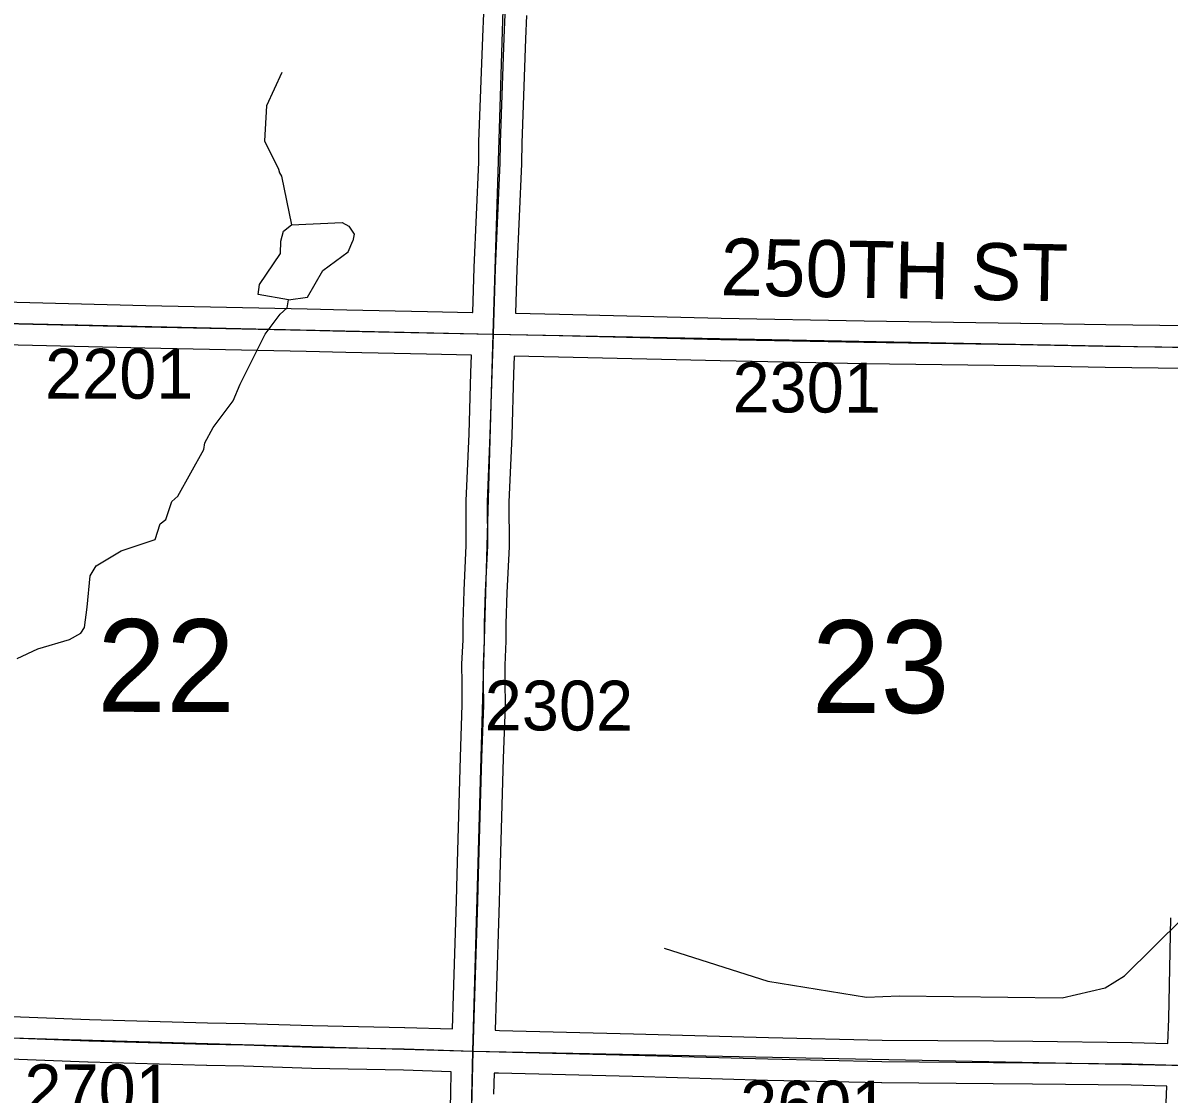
# Model space of a CAD drawing. Extents: x -157.2 to -99.3, y 12.2 to 46.2.
# Drawn here: x -113.743 to -112.134, y 23.968 to 25.471 of the extents above; entities that cross this region are included whole.
import ezdxf

# ---------------------------------------------------------------- set-up
doc = ezdxf.new("R2010")
doc.units = 0
for name, color, linetype in [('tdCoHydroRiver', 7, 'Continuous'), ('tdCoSecRdNmbr', 7, 'Continuous'), ('tdCoSecRdTxt', 7, 'Continuous'), ('tdCoSecRteBand', 7, 'Continuous'), ('tdCoSecRteCL', 7, 'Continuous'), ('tdCoSectLine', 7, 'Continuous'), ('tdCoSectNmbr', 7, 'Continuous'), ('tdCoSurfConc', 7, 'Continuous'), ('tdCoSurfEarth', 7, 'Continuous'), ('tdCoSurfGravel', 7, 'Continuous')]:
    doc.layers.add(name, color=color, linetype=linetype)

msp = doc.modelspace()

# ---------------------------------------------------------------- linework, layer by layer
at = {"layer": 'tdCoHydroRiver'}
for points in [[(-113.3792, 25.4011), (-113.4009, 25.3543), (-113.4037, 25.3054), (-113.3842, 25.2655), (-113.3828, 25.2607), (-113.3797, 25.2559), (-113.3657, 25.1877)], [(-113.37, 25.0821), (-113.4124, 25.0895), (-113.4105, 25.1036), (-113.381, 25.1471), (-113.3805, 25.1644), (-113.377, 25.1785), (-113.3657, 25.1877)], [(-113.3657, 25.1877), (-113.2946, 25.1906), (-113.2853, 25.1856), (-113.2777, 25.1744), (-113.2795, 25.165)], [(-113.37, 25.0821), (-113.3431, 25.0861), (-113.3216, 25.1234), (-113.2862, 25.1494), (-113.2795, 25.165)], [(-113.7506, 24.579), (-113.7218, 24.5925), (-113.6773, 24.6056), (-113.6613, 24.6146), (-113.6564, 24.6224), (-113.6525, 24.6507), (-113.6482, 24.6948), (-113.6399, 24.7087), (-113.6047, 24.7299), (-113.5569, 24.7461), (-113.5501, 24.768), (-113.542, 24.7741), (-113.5335, 24.7991), (-113.5254, 24.8068), (-113.489, 24.8721), (-113.4872, 24.8815), (-113.4756, 24.9033), (-113.4478, 24.9405), (-113.4377, 24.9639), (-113.4028, 25.034), (-113.3816, 25.0619), (-113.3719, 25.0711), (-113.37, 25.0821)], [(-112.8427, 24.1722), (-112.6971, 24.1259), (-112.5589, 24.1034), (-112.5131, 24.1054), (-112.2843, 24.1027), (-112.224, 24.1169), (-112.1967, 24.1335), (-112.1142, 24.2151), (-112.0797, 24.2678), (-112.0245, 24.3264), (-111.9818, 24.3316), (-111.9345, 24.3288), (-111.875, 24.3115), (-111.8079, 24.2845), (-111.7704, 24.2693), (-111.6644, 24.2193), (-111.5986, 24.2002), (-111.5392, 24.1782), (-111.4115, 24.1749)]]:
    msp.add_lwpolyline(points, dxfattribs=at)
at = {"layer": 'tdCoSecRteBand'}
for points in [[(-113.1114, 25.0645), (-113.1114, 25.0648), (-113.1095, 25.1273), (-113.1095, 25.1275), (-113.1095, 25.1277), (-113.1028, 25.2754), (-113.1026, 25.303), (-113.1026, 25.3034), (-113.1026, 25.3038), (-113.0974, 25.451), (-113.0974, 25.4511), (-113.0974, 25.4513), (-113.0959, 25.4839)], [(-113.036, 25.4814), (-113.0374, 25.4487), (-113.0426, 25.3021), (-113.0428, 25.2743), (-113.0428, 25.2738), (-113.0429, 25.2733), (-113.0495, 25.1253), (-113.0514, 25.0633), (-112.9895, 25.0619), (-112.9895, 25.0619), (-112.9894, 25.0619), (-112.7626, 25.0565), (-112.562, 25.0526), (-112.3424, 25.0494), (-112.3423, 25.0494), (-112.3423, 25.0494), (-112.2228, 25.0474), (-112.1092, 25.046)], [(-113.7877, 25.0797), (-113.5702, 25.0745), (-113.3439, 25.0696), (-113.3439, 25.0696), (-113.3439, 25.0696), (-113.2881, 25.0684), (-113.175, 25.0659), (-113.1116, 25.0645), (-113.1114, 25.0645)], [(-113.1399, 24.0589), (-113.1386, 24.1058), (-113.1386, 24.1058), (-113.1386, 24.1059), (-113.1344, 24.2385), (-113.1334, 24.2761), (-113.1334, 24.2762), (-113.1334, 24.2762), (-113.1285, 24.4402), (-113.1285, 24.4403), (-113.1285, 24.4403), (-113.126, 24.514), (-113.1263, 24.5451), (-113.1265, 24.5695), (-113.1265, 24.5703), (-113.1265, 24.5711), (-113.125, 24.6051), (-113.1248, 24.6283), (-113.1248, 24.6286), (-113.1248, 24.629), (-113.1233, 24.6739), (-113.1233, 24.6741), (-113.1233, 24.6743), (-113.1204, 24.7376), (-113.1208, 24.7984), (-113.1208, 24.7992), (-113.1208, 24.8), (-113.1166, 24.894), (-113.1139, 24.9796), (-113.1132, 25.0046), (-113.1762, 25.0059), (-113.1763, 25.0059), (-113.1763, 25.0059), (-113.2895, 25.0084), (-113.2895, 25.0084), (-113.2895, 25.0084), (-113.3452, 25.0096), (-113.5716, 25.0145), (-113.5716, 25.0145), (-113.5716, 25.0145), (-113.789, 25.0197)], [(-112.1119, 24.986), (-112.2236, 24.9874), (-112.2236, 24.9874), (-112.2237, 24.9874), (-112.3433, 24.9894), (-112.563, 24.9926), (-112.5631, 24.9926), (-112.5631, 24.9926), (-112.7639, 24.9965), (-112.7639, 24.9965), (-112.764, 24.9965), (-112.9908, 25.002), (-113.0532, 25.0033), (-113.054, 24.9778), (-113.054, 24.9777), (-113.054, 24.9777), (-113.0567, 24.8919), (-113.0567, 24.8917), (-113.0567, 24.8915), (-113.0608, 24.7981), (-113.0604, 24.7372), (-113.0603, 24.7364), (-113.0604, 24.7356), (-113.0633, 24.6717), (-113.0648, 24.6273), (-113.065, 24.604), (-113.065, 24.6035), (-113.0651, 24.603), (-113.0665, 24.5693), (-113.0663, 24.5457), (-113.0663, 24.5456), (-113.0663, 24.5456), (-113.066, 24.5138), (-113.066, 24.5132), (-113.066, 24.5126), (-113.0685, 24.4384), (-113.0734, 24.2745), (-113.0744, 24.2368), (-113.0744, 24.2368), (-113.0744, 24.2367), (-113.0786, 24.1041), (-113.0799, 24.0571), (-113.0736, 24.0569), (-112.8857, 24.0522), (-112.8857, 24.0522), (-112.8856, 24.0522), (-112.6963, 24.0468), (-112.5366, 24.0434), (-112.3804, 24.0421), (-112.3804, 24.0421), (-112.3804, 24.0421), (-112.3252, 24.0416), (-112.3251, 24.0416), (-112.3251, 24.0416), (-112.1865, 24.0399), (-112.1862, 24.0399), (-112.186, 24.0399), (-112.1356, 24.0386)], [(-112.1356, 24.0386), (-112.1356, 24.0386), (-112.1346, 24.073), (-112.1316, 24.2149)], [(-113.7827, 24.0774), (-113.6494, 24.0722), (-113.4835, 24.0675), (-113.4314, 24.0665), (-113.4312, 24.0665), (-113.431, 24.0665), (-113.3362, 24.0636), (-113.2072, 24.0609), (-113.207, 24.0609), (-113.2069, 24.0609), (-113.1399, 24.0589)], [(-113.1465, 23.7992), (-113.1423, 23.9688), (-113.1423, 23.9689), (-113.1423, 23.9689), (-113.1415, 23.9988), (-113.1415, 23.9989), (-113.1416, 23.9989), (-113.2085, 24.0009), (-113.3376, 24.0036), (-113.3378, 24.0036), (-113.3379, 24.0036), (-113.4327, 24.0066), (-113.4848, 24.0075), (-113.4849, 24.0075), (-113.4851, 24.0075), (-113.6513, 24.0122), (-113.6514, 24.0122), (-113.6516, 24.0122), (-113.7847, 24.0174)], [(-112.1403, 23.8964), (-112.1374, 23.9786), (-112.1874, 23.9799), (-112.3257, 23.9816), (-112.3809, 23.9821), (-112.5372, 23.9834), (-112.5375, 23.9834), (-112.5377, 23.9834), (-112.6977, 23.9868), (-112.6978, 23.9868), (-112.6979, 23.9868), (-112.8873, 23.9923), (-113.0751, 23.9969), (-113.0752, 23.9969), (-113.0753, 23.9969), (-113.0815, 23.9971), (-113.0823, 23.9673)]]:
    msp.add_lwpolyline(points, dxfattribs=at)
at = {"layer": 'tdCoSecRteCL'}
for points in [[(-113.0823, 25.0339), (-113.0795, 25.1264), (-113.0728, 25.2746), (-113.0726, 25.3027), (-113.0674, 25.4499), (-113.0659, 25.4827), (-113.063, 25.5752), (-113.0622, 25.6189), (-113.0608, 25.6667), (-113.0578, 25.8004), (-113.0571, 25.844), (-113.0521, 26.0105), (-113.0513, 26.036)], [(-114.0819, 25.0564), (-113.9381, 25.0522), (-113.7884, 25.0497), (-113.5709, 25.0445), (-113.3445, 25.0396), (-113.2888, 25.0384), (-113.1756, 25.0359), (-113.0823, 25.0339)], [(-113.1107, 24.028), (-113.1086, 24.1049), (-113.1044, 24.2376), (-113.1034, 24.2753), (-113.0985, 24.4393), (-113.096, 24.5136), (-113.0963, 24.5454), (-113.0965, 24.5698), (-113.095, 24.6043), (-113.0948, 24.628), (-113.0933, 24.6729), (-113.0904, 24.737), (-113.0908, 24.7986), (-113.0867, 24.8928), (-113.0839, 24.9787), (-113.0823, 25.0339)], [(-113.0823, 25.0339), (-112.9902, 25.032), (-112.7633, 25.0265), (-112.5625, 25.0226), (-112.3428, 25.0194), (-112.2232, 25.0174), (-112.1046, 25.0159), (-112.0802, 25.0151)], [(-114.114, 24.0566), (-114.0499, 24.0548), (-113.9634, 24.0526), (-113.8805, 24.0491), (-113.7839, 24.0474), (-113.6504, 24.0422), (-113.4842, 24.0375), (-113.4319, 24.0365), (-113.337, 24.0336), (-113.2078, 24.0309), (-113.1107, 24.028)], [(-113.1327, 23.0191), (-113.1315, 23.0719), (-113.1303, 23.1304), (-113.1276, 23.28), (-113.1236, 23.4603), (-113.1199, 23.6255), (-113.1165, 23.7984), (-113.1123, 23.9681), (-113.1107, 24.028)], [(-113.1107, 24.028), (-113.0744, 24.0269), (-112.8865, 24.0222), (-112.6971, 24.0168), (-112.537, 24.0134), (-112.3807, 24.0121), (-112.3254, 24.0116), (-112.1868, 24.0099), (-112.1065, 24.0078)]]:
    msp.add_lwpolyline(points, dxfattribs=at)
at = {"layer": 'tdCoSectLine'}
for points in [[(-113.0827, 25.0339), (-113.0517, 26.036)], [(-114.0823, 25.0564), (-113.0827, 25.0339)], [(-113.1111, 24.028), (-113.0827, 25.0339)], [(-113.0827, 25.0339), (-112.0806, 25.0151)], [(-114.1144, 24.0566), (-113.1111, 24.028)], [(-113.1331, 23.0191), (-113.1111, 24.028)], [(-113.1111, 24.028), (-112.1069, 24.0078)]]:
    msp.add_lwpolyline(points, dxfattribs=at)
at = {"layer": 'tdCoSurfConc'}
msp.add_lwpolyline([(-113.7884, 25.0497), (-113.5709, 25.0445), (-113.3445, 25.0396), (-113.2888, 25.0384), (-113.1756, 25.0359), (-113.0823, 25.0339), (-112.9902, 25.032), (-112.7633, 25.0265), (-112.5625, 25.0226), (-112.3428, 25.0194), (-112.2232, 25.0174), (-112.1046, 25.0159), (-112.0802, 25.0151), (-112.0242, 25.0132), (-111.8203, 25.0034), (-111.708, 24.9987), (-111.5519, 24.9913), (-111.3325, 24.9807), (-111.1628, 24.972), (-111.1124, 24.9707), (-111.0773, 24.9697)], dxfattribs=at)
at = {"layer": 'tdCoSurfEarth'}
for points in [[(-113.1107, 24.028), (-113.1086, 24.1049), (-113.1044, 24.2376), (-113.1034, 24.2753), (-113.0985, 24.4393), (-113.096, 24.5136), (-113.0963, 24.5454), (-113.0965, 24.5698), (-113.095, 24.6043), (-113.0948, 24.628), (-113.0933, 24.6729), (-113.0904, 24.737), (-113.0908, 24.7986), (-113.0867, 24.8928), (-113.0839, 24.9787), (-113.0823, 25.0339)], [(-113.1107, 24.028), (-113.0744, 24.0269), (-112.8865, 24.0222), (-112.6971, 24.0168), (-112.537, 24.0134), (-112.3807, 24.0121), (-112.3254, 24.0116), (-112.1868, 24.0099), (-112.1065, 24.0078)]]:
    msp.add_lwpolyline(points, dxfattribs=at)
at = {"layer": 'tdCoSurfGravel'}
for points in [[(-113.0823, 25.0339), (-113.0795, 25.1264), (-113.0728, 25.2746), (-113.0726, 25.3027), (-113.0674, 25.4499), (-113.0659, 25.4827), (-113.063, 25.5752), (-113.0622, 25.6189), (-113.0608, 25.6667), (-113.0578, 25.8004), (-113.0571, 25.844), (-113.0521, 26.0105), (-113.0513, 26.036), (-113.0494, 26.0963), (-113.0467, 26.1801), (-113.0391, 26.318), (-113.0363, 26.3967), (-113.0334, 26.4771), (-113.0275, 26.6324), (-113.0215, 26.7838), (-113.0149, 26.954), (-113.0114, 27.037)], [(-113.7839, 24.0474), (-113.6504, 24.0422), (-113.4842, 24.0375), (-113.4319, 24.0365), (-113.337, 24.0336), (-113.2078, 24.0309), (-113.1107, 24.028)], [(-113.1327, 23.0191), (-113.1315, 23.0719), (-113.1303, 23.1304), (-113.1276, 23.28), (-113.1236, 23.4603), (-113.1199, 23.6255), (-113.1165, 23.7984), (-113.1123, 23.9681), (-113.1107, 24.028)]]:
    msp.add_lwpolyline(points, dxfattribs=at)

# ---------------------------------------------------------------- texts
at = {"layer": 'tdCoSecRdNmbr'}
for s, rotation, p in [('2201', 359.9134, (-113.7117, 24.9437)), ('2301', 359.9141, (-112.7468, 24.9243)), ('2302', 359.9139, (-113.0946, 24.478)), ('2701', 359.9134, (-113.7407, 23.9393)), ('2601', 359.9142, (-112.7362, 23.9166))]:
    msp.add_text(s, height=0.07, rotation=rotation, dxfattribs=at).set_placement(p)
at = {"layer": 'tdCoSecRdTxt'}
msp.add_text('250TH ST', height=0.08, rotation=358.9773, dxfattribs=at).set_placement((-112.764, 25.0887))
at = {"layer": 'tdCoSectNmbr'}
for s, rotation, p in [('22', 359.9134, (-113.6386, 24.5041)), ('23', 359.9142, (-112.6358, 24.5026))]:
    msp.add_text(s, height=0.13, rotation=rotation, dxfattribs=at).set_placement(p)

doc.saveas('drawing.dxf')
